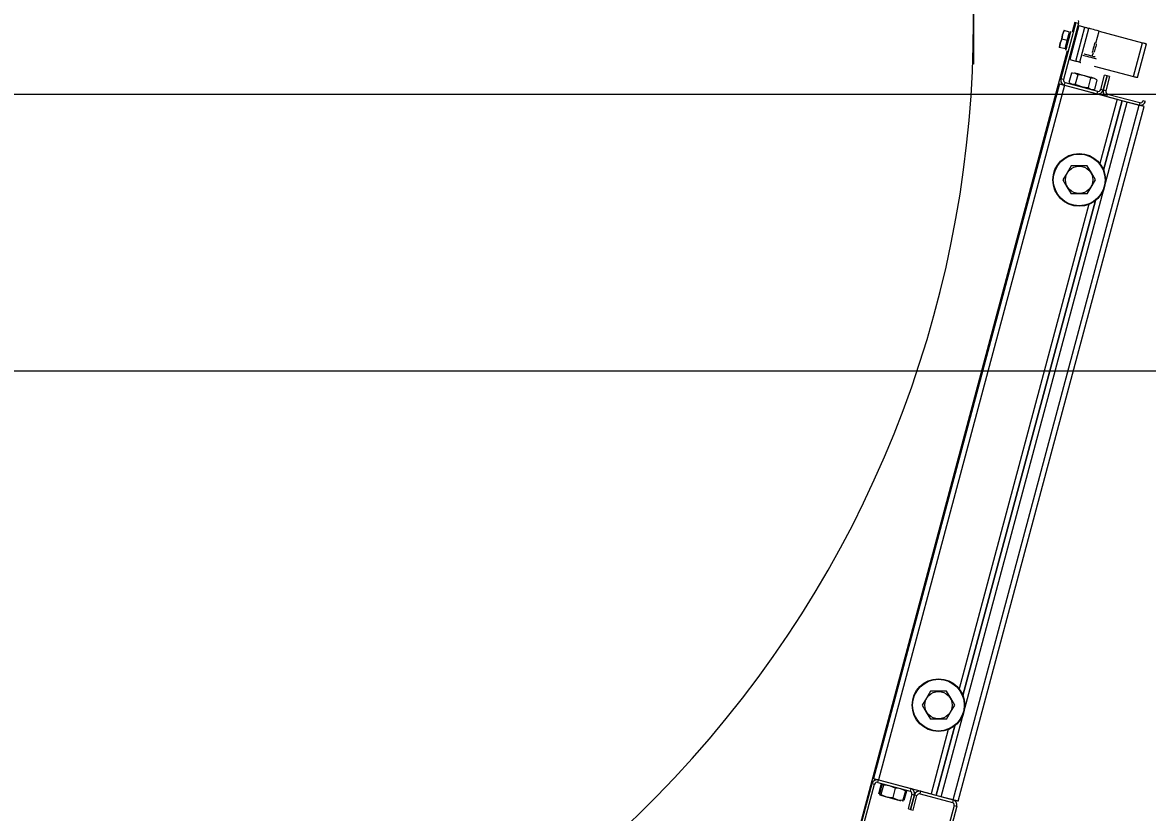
# Model space of a CAD drawing. Extents: x -264222 to -263592, y -1242345 to -1242048.
# Drawn here: x -263872.537 to -263871.928, y -1242241.696 to -1242241.268 of the extents above; entities that cross this region are included whole.
import ezdxf

# ---------------------------------------------------------------- set-up
doc = ezdxf.new("R2010")
doc.units = 0
doc.layers.add('KFA_2D_SITUACIA_DSP', color=7, linetype='Continuous')

msp = doc.modelspace()

# ---------------------------------------------------------------- linework, layer by layer
at = {"layer": 'KFA_2D_SITUACIA_DSP'}
for p, q in [((-263872.02224, -1242241.24516), (-263872.02224, -1242241.29105)), ((-263871.96675, -1242241.26847), (-263871.97491, -1242241.29894)), ((-263871.96537, -1242241.26884), (-263871.97354, -1242241.29931)), ((-263871.96524, -1242241.27016), (-263871.97015, -1242241.28852)), ((-263871.96859, -1242241.27359), (-263871.96712, -1242241.26811)), ((-263871.96675, -1242241.26847), (-263871.96537, -1242241.26884)), ((-263871.96524, -1242241.27016), (-263871.96193, -1242241.27105)), ((-263871.97399, -1242241.27506), (-263871.97438, -1242241.27745)), ((-263871.97438, -1242241.27745), (-263871.974, -1242241.27512)), ((-263871.974, -1242241.27512), (-263871.97315, -1242241.27286)), ((-263871.97315, -1242241.27286), (-263871.97399, -1242241.27506)), ((-263871.97315, -1242241.27286), (-263871.97338, -1242241.2728)), ((-263871.97338, -1242241.2728), (-263871.97336, -1242241.2728)), ((-263871.9702, -1242241.27365), (-263871.97315, -1242241.27286)), ((-263871.97143, -1242241.27824), (-263871.9702, -1242241.27365)), ((-263871.9703, -1242241.27584), (-263871.97062, -1242241.27705)), ((-263871.97002, -1242241.27479), (-263871.9703, -1242241.27584)), ((-263871.9698, -1242241.27399), (-263871.97002, -1242241.27479)), ((-263871.96967, -1242241.27348), (-263871.9698, -1242241.27399)), ((-263871.96962, -1242241.27331), (-263871.96967, -1242241.27348)), ((-263871.96685, -1242241.2894), (-263871.96193, -1242241.27105)), ((-263871.96465, -1242241.28999), (-263871.95973, -1242241.27164)), ((-263871.96193, -1242241.27105), (-263871.9615, -1242241.27116)), ((-263871.9615, -1242241.27116), (-263871.96109, -1242241.27127)), ((-263871.96109, -1242241.27127), (-263871.96071, -1242241.27138)), ((-263871.96071, -1242241.27138), (-263871.96038, -1242241.27147)), ((-263871.96038, -1242241.27147), (-263871.9601, -1242241.27154)), ((-263871.9601, -1242241.27154), (-263871.9599, -1242241.27159)), ((-263871.9599, -1242241.27159), (-263871.95977, -1242241.27163)), ((-263871.95977, -1242241.27163), (-263871.95973, -1242241.27164)), ((-263871.95962, -1242241.27167), (-263871.95973, -1242241.27164)), ((-263871.95931, -1242241.27175), (-263871.95962, -1242241.27167)), ((-263871.9588, -1242241.27189), (-263871.95931, -1242241.27175)), ((-263871.95812, -1242241.27207), (-263871.9588, -1242241.27189)), ((-263871.95728, -1242241.27229), (-263871.95812, -1242241.27207)), ((-263871.95633, -1242241.27255), (-263871.95728, -1242241.27229)), ((-263871.9553, -1242241.27283), (-263871.95633, -1242241.27255)), ((-263871.956, -1242241.27975), (-263871.95422, -1242241.27311)), ((-263871.95422, -1242241.27311), (-263871.9553, -1242241.27283)), ((-263871.95422, -1242241.27311), (-263871.93073, -1242241.27941)), ((-263871.97561, -1242241.28203), (-263871.97583, -1242241.28197)), ((-263871.97583, -1242241.28197), (-263871.97582, -1242241.28198)), ((-263871.97522, -1242241.27965), (-263871.97561, -1242241.28203)), ((-263871.97561, -1242241.28203), (-263871.97523, -1242241.27971)), ((-263871.97266, -1242241.28282), (-263871.97561, -1242241.28203)), ((-263871.97523, -1242241.27971), (-263871.97438, -1242241.27745)), ((-263871.97438, -1242241.27745), (-263871.97522, -1242241.27965)), ((-263871.97143, -1242241.27824), (-263871.97438, -1242241.27745)), ((-263871.97266, -1242241.28282), (-263871.97143, -1242241.27824)), ((-263871.97193, -1242241.28193), (-263871.97214, -1242241.28273)), ((-263871.97165, -1242241.28088), (-263871.97193, -1242241.28193)), ((-263871.97132, -1242241.27967), (-263871.97165, -1242241.28088)), ((-263871.97097, -1242241.27836), (-263871.97132, -1242241.27967)), ((-263871.97062, -1242241.27705), (-263871.97097, -1242241.27836)), ((-263871.95737, -1242241.28252), (-263871.95762, -1242241.28341)), ((-263871.95712, -1242241.28156), (-263871.95737, -1242241.28252)), ((-263871.95688, -1242241.28066), (-263871.95712, -1242241.28156)), ((-263871.95668, -1242241.27993), (-263871.95688, -1242241.28066)), ((-263871.95655, -1242241.27945), (-263871.95668, -1242241.27993)), ((-263871.95651, -1242241.27928), (-263871.95655, -1242241.27945)), ((-263871.95629, -1242241.28229), (-263871.95652, -1242241.28316)), ((-263871.95606, -1242241.28143), (-263871.95629, -1242241.28229)), ((-263871.95586, -1242241.2807), (-263871.95606, -1242241.28143)), ((-263871.95573, -1242241.28021), (-263871.95586, -1242241.2807)), ((-263871.95569, -1242241.28004), (-263871.95573, -1242241.28021)), ((-263871.93565, -1242241.29776), (-263871.93073, -1242241.27941)), ((-263871.93345, -1242241.29835), (-263871.92853, -1242241.28)), ((-263871.93073, -1242241.27941), (-263871.9303, -1242241.27952)), ((-263871.9303, -1242241.27952), (-263871.92989, -1242241.27963)), ((-263871.92989, -1242241.27963), (-263871.92951, -1242241.27974)), ((-263871.92951, -1242241.27974), (-263871.92918, -1242241.27983)), ((-263871.92918, -1242241.27983), (-263871.9289, -1242241.2799)), ((-263871.9289, -1242241.2799), (-263871.9287, -1242241.27995)), ((-263871.9287, -1242241.27995), (-263871.92857, -1242241.27999)), ((-263871.92857, -1242241.27999), (-263871.92853, -1242241.28)), ((-263872.08784, -1242241.71864), (-263871.97129, -1242241.28368)), ((-263871.97228, -1242241.28323), (-263871.97233, -1242241.28341)), ((-263871.97214, -1242241.28273), (-263871.97228, -1242241.28323)), ((-263871.97015, -1242241.28852), (-263871.96685, -1242241.2894)), ((-263871.96312, -1242241.28612), (-263871.96298, -1242241.28616)), ((-263871.96298, -1242241.28616), (-263871.96253, -1242241.28628)), ((-263871.96253, -1242241.28628), (-263871.9618, -1242241.28647)), ((-263871.96224, -1242241.28562), (-263871.96225, -1242241.28561)), ((-263871.96204, -1242241.28567), (-263871.96224, -1242241.28562)), ((-263871.96154, -1242241.2858), (-263871.96204, -1242241.28567)), ((-263871.9618, -1242241.28647), (-263871.96087, -1242241.28672)), ((-263871.96079, -1242241.286), (-263871.96154, -1242241.2858)), ((-263871.96087, -1242241.28672), (-263871.95981, -1242241.28701)), ((-263871.95988, -1242241.28625), (-263871.96079, -1242241.286)), ((-263871.9589, -1242241.28651), (-263871.95988, -1242241.28625)), ((-263871.95981, -1242241.28701), (-263871.95871, -1242241.2873)), ((-263871.95796, -1242241.28676), (-263871.9589, -1242241.28651)), ((-263871.95871, -1242241.2873), (-263871.95769, -1242241.28757)), ((-263871.95794, -1242241.28462), (-263871.95798, -1242241.28479)), ((-263871.95716, -1242241.28698), (-263871.95796, -1242241.28676)), ((-263871.95781, -1242241.28415), (-263871.95794, -1242241.28462)), ((-263871.95789, -1242241.28678), (-263871.95731, -1242241.28464)), ((-263871.95762, -1242241.28341), (-263871.95781, -1242241.28415)), ((-263871.95769, -1242241.28757), (-263871.95682, -1242241.28781)), ((-263871.95659, -1242241.28713), (-263871.95716, -1242241.28698)), ((-263871.95685, -1242241.28438), (-263871.9569, -1242241.28455)), ((-263871.95672, -1242241.28389), (-263871.95685, -1242241.28438)), ((-263871.95682, -1242241.28781), (-263871.95618, -1242241.28798)), ((-263871.95652, -1242241.28316), (-263871.95672, -1242241.28389)), ((-263871.95631, -1242241.28721), (-263871.95659, -1242241.28713)), ((-263871.95628, -1242241.28721), (-263871.95631, -1242241.28721)), ((-263871.95618, -1242241.28798), (-263871.95583, -1242241.28807)), ((-263871.95583, -1242241.28807), (-263871.95578, -1242241.28809)), ((-263871.96642, -1242241.28952), (-263871.96685, -1242241.2894)), ((-263871.96601, -1242241.28963), (-263871.96642, -1242241.28952)), ((-263871.96563, -1242241.28973), (-263871.96601, -1242241.28963)), ((-263871.96529, -1242241.28982), (-263871.96563, -1242241.28973)), ((-263871.96502, -1242241.28989), (-263871.96529, -1242241.28982)), ((-263871.96482, -1242241.28995), (-263871.96502, -1242241.28989)), ((-263871.96469, -1242241.28998), (-263871.96482, -1242241.28995)), ((-263871.96465, -1242241.28999), (-263871.96469, -1242241.28998)), ((-263871.96465, -1242241.28999), (-263871.96454, -1242241.29002)), ((-263871.96454, -1242241.29002), (-263871.96423, -1242241.2901)), ((-263871.96423, -1242241.2901), (-263871.96419, -1242241.29011)), ((-263871.95685, -1242241.29208), (-263871.93565, -1242241.29776)), ((-263871.97354, -1242241.29931), (-263871.97491, -1242241.29894)), ((-263871.96918, -1242241.29587), (-263871.97055, -1242241.30098)), ((-263871.96859, -1242241.29583), (-263871.96918, -1242241.29587)), ((-263871.96706, -1242241.29605), (-263871.96859, -1242241.29583)), ((-263871.96762, -1242241.29568), (-263871.96761, -1242241.29568)), ((-263871.96761, -1242241.29568), (-263871.96736, -1242241.29575)), ((-263871.96736, -1242241.29575), (-263871.96677, -1242241.29591)), ((-263871.96574, -1242241.29679), (-263871.9671, -1242241.3019)), ((-263871.96574, -1242241.29679), (-263871.96706, -1242241.29605)), ((-263871.96677, -1242241.29591), (-263871.96589, -1242241.29614)), ((-263871.96589, -1242241.29614), (-263871.96478, -1242241.29644)), ((-263871.96481, -1242241.29687), (-263871.96574, -1242241.29679)), ((-263871.96204, -1242241.29739), (-263871.96481, -1242241.29687)), ((-263871.96478, -1242241.29644), (-263871.9635, -1242241.29678)), ((-263871.9635, -1242241.29678), (-263871.96214, -1242241.29715)), ((-263871.96214, -1242241.29715), (-263871.96078, -1242241.29752)), ((-263871.95948, -1242241.29834), (-263871.96204, -1242241.29739)), ((-263871.96078, -1242241.29752), (-263871.9595, -1242241.29786)), ((-263871.95885, -1242241.29864), (-263871.96022, -1242241.30375)), ((-263871.9595, -1242241.29786), (-263871.95839, -1242241.29816)), ((-263871.95885, -1242241.29864), (-263871.95948, -1242241.29834)), ((-263871.95826, -1242241.29859), (-263871.95885, -1242241.29864)), ((-263871.95839, -1242241.29816), (-263871.95751, -1242241.29839)), ((-263871.95673, -1242241.29882), (-263871.95826, -1242241.29859)), ((-263871.95751, -1242241.29839), (-263871.95693, -1242241.29855)), ((-263871.95693, -1242241.29855), (-263871.95667, -1242241.29862)), ((-263871.95541, -1242241.29956), (-263871.95677, -1242241.30467)), ((-263871.95541, -1242241.29956), (-263871.95673, -1242241.29882)), ((-263871.95667, -1242241.29862), (-263871.95666, -1242241.29862)), ((-263871.95335, -1242241.30472), (-263871.95126, -1242241.29692)), ((-263871.95197, -1242241.30509), (-263871.94988, -1242241.29729)), ((-263871.94988, -1242241.29729), (-263871.95197, -1242241.30509)), ((-263871.94988, -1242241.29729), (-263871.95126, -1242241.29692)), ((-263871.94851, -1242241.29766), (-263871.9506, -1242241.30546)), ((-263871.94851, -1242241.29766), (-263871.94988, -1242241.29729)), ((-263871.93522, -1242241.29788), (-263871.93565, -1242241.29776)), ((-263871.93481, -1242241.29799), (-263871.93522, -1242241.29788)), ((-263871.93443, -1242241.29809), (-263871.93481, -1242241.29799)), ((-263871.93409, -1242241.29818), (-263871.93443, -1242241.29809)), ((-263871.93382, -1242241.29825), (-263871.93409, -1242241.29818)), ((-263871.93362, -1242241.29831), (-263871.93382, -1242241.29825)), ((-263871.93349, -1242241.29834), (-263871.93362, -1242241.29831)), ((-263871.93345, -1242241.29835), (-263871.93349, -1242241.29834)), ((-263871.97565, -1242241.30169), (-263872.07646, -1242241.67792)), ((-263871.9729, -1242241.30243), (-263872.07371, -1242241.67866)), ((-263871.97565, -1242241.30169), (-263871.9756, -1242241.30171)), ((-263871.9756, -1242241.30171), (-263871.97544, -1242241.30175)), ((-263871.97544, -1242241.30175), (-263871.97519, -1242241.30182)), ((-263871.97519, -1242241.30182), (-263871.97485, -1242241.30191)), ((-263871.97485, -1242241.30191), (-263871.97443, -1242241.30202)), ((-263871.97443, -1242241.30202), (-263871.97395, -1242241.30215)), ((-263871.97395, -1242241.30215), (-263871.97344, -1242241.30229)), ((-263871.97344, -1242241.30229), (-263871.9729, -1242241.30243)), ((-263871.9729, -1242241.30243), (-263871.97253, -1242241.30105)), ((-263871.9729, -1242241.30243), (-263871.94445, -1242241.31005)), ((-263871.9729, -1242241.30243), (-263871.95546, -1242241.3071)), ((-263871.97253, -1242241.30105), (-263871.9551, -1242241.30573)), ((-263871.97055, -1242241.30098), (-263871.96922, -1242241.30172)), ((-263871.96922, -1242241.30172), (-263871.9677, -1242241.30195)), ((-263871.9677, -1242241.30195), (-263871.9671, -1242241.3019)), ((-263871.9671, -1242241.3019), (-263871.96627, -1242241.3023)), ((-263871.96627, -1242241.3023), (-263871.96369, -1242241.30322)), ((-263871.96369, -1242241.30322), (-263871.96091, -1242241.30369)), ((-263871.96091, -1242241.30369), (-263871.96022, -1242241.30375)), ((-263871.96022, -1242241.30375), (-263871.95889, -1242241.30449)), ((-263871.95889, -1242241.30449), (-263871.95736, -1242241.30471)), ((-263871.95736, -1242241.30471), (-263871.95677, -1242241.30467)), ((-263871.9551, -1242241.30573), (-263871.95546, -1242241.3071)), ((-263871.95197, -1242241.30509), (-263871.95335, -1242241.30472)), ((-263871.9506, -1242241.30546), (-263871.95197, -1242241.30509)), ((-263894.58097, -1242241.30722), (-263809.35462, -1242241.30722)), ((-263872.03976, -1242241.68776), (-263871.93895, -1242241.31153)), ((-263871.94445, -1242241.31005), (-263871.9538, -1242241.34492)), ((-263871.9417, -1242241.31079), (-263871.95178, -1242241.34841)), ((-263871.95178, -1242241.34841), (-263871.9417, -1242241.31079)), ((-263871.94996, -1242241.30858), (-263871.94959, -1242241.3072)), ((-263871.94996, -1242241.30858), (-263871.93252, -1242241.31325)), ((-263871.94959, -1242241.3072), (-263871.93215, -1242241.31187)), ((-263871.93252, -1242241.31325), (-263871.93895, -1242241.31153)), ((-263871.93215, -1242241.31187), (-263871.93252, -1242241.31325)), ((-263871.92903, -1242241.31123), (-263871.93041, -1242241.31087)), ((-263872.03333, -1242241.68948), (-263871.93252, -1242241.31325)), ((-263872.03058, -1242241.69022), (-263871.92977, -1242241.31399)), ((-263871.93199, -1242241.31339), (-263871.93252, -1242241.31325)), ((-263871.93147, -1242241.31353), (-263871.93199, -1242241.31339)), ((-263871.93099, -1242241.31366), (-263871.93147, -1242241.31353)), ((-263871.93058, -1242241.31377), (-263871.93099, -1242241.31366)), ((-263871.93023, -1242241.31386), (-263871.93058, -1242241.31377)), ((-263871.92998, -1242241.31393), (-263871.93023, -1242241.31386)), ((-263871.92982, -1242241.31397), (-263871.92998, -1242241.31393)), ((-263871.92977, -1242241.31399), (-263871.92982, -1242241.31397)), ((-263871.96939, -1242241.34612), (-263871.97156, -1242241.34987)), ((-263871.96829, -1242241.34612), (-263871.96939, -1242241.34612)), ((-263871.96441, -1242241.34612), (-263871.96829, -1242241.34612)), ((-263871.96062, -1242241.34612), (-263871.96441, -1242241.34612)), ((-263871.95839, -1242241.34998), (-263871.96062, -1242241.34612)), ((-263871.97156, -1242241.34987), (-263871.97378, -1242241.35372)), ((-263871.97378, -1242241.35372), (-263871.97162, -1242241.35747)), ((-263871.95845, -1242241.35758), (-263871.95623, -1242241.35372)), ((-263871.95623, -1242241.35372), (-263871.95839, -1242241.34998)), ((-263871.97162, -1242241.35747), (-263871.96939, -1242241.36132)), ((-263871.96829, -1242241.36132), (-263871.96939, -1242241.36132)), ((-263871.96441, -1242241.36132), (-263871.96829, -1242241.36132)), ((-263871.96062, -1242241.36132), (-263871.96441, -1242241.36132)), ((-263871.96062, -1242241.36132), (-263871.95845, -1242241.35758)), ((-263871.9597, -1242241.36695), (-263872.03002, -1242241.62939)), ((-263871.95621, -1242241.36493), (-263872.028, -1242241.63288)), ((-263872.028, -1242241.63288), (-263871.95621, -1242241.36493)), ((-263872.04778, -1242241.63433), (-263872.05, -1242241.63819)), ((-263872.04562, -1242241.63059), (-263872.04778, -1242241.63433)), ((-263872.04451, -1242241.63059), (-263872.04562, -1242241.63059)), ((-263872.04063, -1242241.63059), (-263872.04451, -1242241.63059)), ((-263872.03684, -1242241.63059), (-263872.04063, -1242241.63059)), ((-263872.03461, -1242241.63444), (-263872.03684, -1242241.63059)), ((-263872.03245, -1242241.63819), (-263872.03461, -1242241.63444)), ((-263872.05, -1242241.63819), (-263872.04784, -1242241.64193)), ((-263872.04784, -1242241.64193), (-263872.04562, -1242241.64579)), ((-263872.03684, -1242241.64579), (-263872.03468, -1242241.64204)), ((-263872.03468, -1242241.64204), (-263872.03245, -1242241.63819)), ((-263872.04451, -1242241.64579), (-263872.04562, -1242241.64579)), ((-263872.04063, -1242241.64579), (-263872.04451, -1242241.64579)), ((-263872.03684, -1242241.64579), (-263872.04063, -1242241.64579)), ((-263872.03592, -1242241.65141), (-263872.04526, -1242241.68628)), ((-263872.03243, -1242241.6494), (-263872.04251, -1242241.68702)), ((-263872.04251, -1242241.68702), (-263872.03243, -1242241.6494)), ((-263872.07646, -1242241.67792), (-263872.07641, -1242241.67794)), ((-263872.07641, -1242241.67794), (-263872.07625, -1242241.67798)), ((-263872.07625, -1242241.67798), (-263872.076, -1242241.67805)), ((-263872.076, -1242241.67805), (-263872.07566, -1242241.67814)), ((-263872.07566, -1242241.67814), (-263872.07524, -1242241.67825)), ((-263872.07524, -1242241.67825), (-263872.07476, -1242241.67838)), ((-263872.07476, -1242241.67838), (-263872.07425, -1242241.67851)), ((-263872.07425, -1242241.67851), (-263872.07371, -1242241.67866)), ((-263872.07408, -1242241.68004), (-263872.07371, -1242241.67866)), ((-263872.07371, -1242241.67866), (-263872.04526, -1242241.68628)), ((-263872.07371, -1242241.67866), (-263872.05627, -1242241.68333)), ((-263872.10031, -1242241.76693), (-263872.0772, -1242241.68067)), ((-263872.09894, -1242241.7673), (-263872.07582, -1242241.68104)), ((-263872.0772, -1242241.68067), (-263872.07582, -1242241.68104)), ((-263872.07408, -1242241.68004), (-263872.05664, -1242241.68471)), ((-263872.0724, -1242241.68109), (-263872.07377, -1242241.6862)), ((-263872.07186, -1242241.68124), (-263872.07323, -1242241.68634)), ((-263872.07181, -1242241.68105), (-263872.0724, -1242241.68109)), ((-263872.071, -1242241.68147), (-263872.07237, -1242241.68657)), ((-263872.07167, -1242241.68108), (-263872.07186, -1242241.68124)), ((-263872.07162, -1242241.68107), (-263872.07181, -1242241.68105)), ((-263872.07126, -1242241.68101), (-263872.07167, -1242241.68108)), ((-263872.071, -1242241.68147), (-263872.07126, -1242241.68101)), ((-263872.06996, -1242241.68154), (-263872.071, -1242241.68147)), ((-263872.06719, -1242241.6821), (-263872.06996, -1242241.68154)), ((-263872.06466, -1242241.68317), (-263872.06719, -1242241.6821)), ((-263872.06466, -1242241.68317), (-263872.06603, -1242241.68827)), ((-263872.06391, -1242241.6832), (-263872.06466, -1242241.68317)), ((-263872.06169, -1242241.68356), (-263872.06391, -1242241.6832)), ((-263872.05966, -1242241.68437), (-263872.06169, -1242241.68356)), ((-263872.05917, -1242241.68464), (-263872.06054, -1242241.68974)), ((-263872.05917, -1242241.68464), (-263872.05966, -1242241.68437)), ((-263872.05943, -1242241.68427), (-263872.05925, -1242241.68441)), ((-263872.05925, -1242241.68441), (-263872.05917, -1242241.68464)), ((-263872.05627, -1242241.68333), (-263872.05664, -1242241.68471)), ((-263872.07323, -1242241.68634), (-263872.07297, -1242241.6868)), ((-263872.07297, -1242241.6868), (-263872.07256, -1242241.68673)), ((-263872.07256, -1242241.68673), (-263872.07237, -1242241.68657)), ((-263872.07251, -1242241.68714), (-263872.07252, -1242241.68714)), ((-263872.07232, -1242241.6872), (-263872.07251, -1242241.68714)), ((-263872.07237, -1242241.68657), (-263872.06984, -1242241.68764)), ((-263872.07179, -1242241.68734), (-263872.07232, -1242241.6872)), ((-263872.07096, -1242241.68756), (-263872.07179, -1242241.68734)), ((-263872.06988, -1242241.68785), (-263872.07096, -1242241.68756)), ((-263872.06863, -1242241.68818), (-263872.06988, -1242241.68785)), ((-263872.06984, -1242241.68764), (-263872.06707, -1242241.6882)), ((-263872.06727, -1242241.68855), (-263872.06863, -1242241.68818)), ((-263872.0659, -1242241.68891), (-263872.06727, -1242241.68855)), ((-263872.06707, -1242241.6882), (-263872.06603, -1242241.68827)), ((-263872.06603, -1242241.68827), (-263872.06537, -1242241.68862)), ((-263872.0646, -1242241.68926), (-263872.0659, -1242241.68891)), ((-263872.06537, -1242241.68862), (-263872.06332, -1242241.6894)), ((-263872.06346, -1242241.68957), (-263872.0646, -1242241.68926)), ((-263872.06253, -1242241.68982), (-263872.06346, -1242241.68957)), ((-263872.06332, -1242241.6894), (-263872.06109, -1242241.68973)), ((-263872.0619, -1242241.68999), (-263872.06253, -1242241.68982)), ((-263872.06158, -1242241.69007), (-263872.0619, -1242241.68999)), ((-263872.06155, -1242241.69008), (-263872.06158, -1242241.69007)), ((-263872.06109, -1242241.68973), (-263872.06054, -1242241.68974)), ((-263872.0608, -1242241.6899), (-263872.06058, -1242241.68993)), ((-263872.06058, -1242241.68993), (-263872.05999, -1242241.68989)), ((-263872.05862, -1242241.68478), (-263872.05999, -1242241.68989)), ((-263872.05564, -1242241.68645), (-263872.05773, -1242241.69425)), ((-263872.05426, -1242241.68682), (-263872.05635, -1242241.69462)), ((-263872.05635, -1242241.69462), (-263872.05426, -1242241.68682)), ((-263872.05564, -1242241.68645), (-263872.05426, -1242241.68682)), ((-263872.05497, -1242241.69499), (-263872.05288, -1242241.68719)), ((-263872.05426, -1242241.68682), (-263872.05288, -1242241.68719)), ((-263872.05114, -1242241.68618), (-263872.05077, -1242241.68481)), ((-263872.05114, -1242241.68618), (-263872.0337, -1242241.69085)), ((-263872.05077, -1242241.68481), (-263872.03333, -1242241.68948)), ((-263872.03333, -1242241.68948), (-263872.03976, -1242241.68776)), ((-263872.03333, -1242241.68948), (-263872.0337, -1242241.69085)), ((-263872.0328, -1242241.68962), (-263872.03333, -1242241.68948)), ((-263872.03228, -1242241.68976), (-263872.0328, -1242241.68962)), ((-263872.0318, -1242241.68989), (-263872.03228, -1242241.68976)), ((-263872.03139, -1242241.69), (-263872.0318, -1242241.68989)), ((-263872.03104, -1242241.69009), (-263872.03139, -1242241.69)), ((-263872.03079, -1242241.69016), (-263872.03104, -1242241.69009)), ((-263872.03063, -1242241.6902), (-263872.03079, -1242241.69016)), ((-263872.03058, -1242241.69022), (-263872.03063, -1242241.6902)), ((-263872.05773, -1242241.69425), (-263872.05635, -1242241.69462)), ((-263872.05635, -1242241.69462), (-263872.05497, -1242241.69499)), ((-263872.03269, -1242241.6926), (-263872.05581, -1242241.77886)), ((-263872.03132, -1242241.69297), (-263872.05443, -1242241.77923)), ((-263872.03269, -1242241.6926), (-263872.03132, -1242241.69297))]:
    msp.add_line(p, q, dxfattribs=at)
msp.add_lwpolyline([(-263794.89279, -1242227.38224), (-263808.96779, -1242241.45724), (-263894.96779, -1242241.45724), (-263909.04279, -1242227.38224), (-263909.04279, -1242196.33267), (-263914.14284, -1242196.33267), (-263914.14284, -1242132.43267), (-263909.04279, -1242132.43267), (-263909.04279, -1242101.38223), (-263894.96779, -1242087.30724), (-263808.96779, -1242087.30724), (-263794.89279, -1242101.38223), (-263794.89279, -1242227.38224)], dxfattribs=at)
for centre, radius in [((-263871.96501, -1242241.35372), 0.01425), ((-263871.96501, -1242241.35372), 0.01401), ((-263871.96501, -1242241.35372), 0.00739), ((-263872.04123, -1242241.63819), 0.01425), ((-263872.04123, -1242241.63819), 0.01401), ((-263872.04123, -1242241.63819), 0.00739)]:
    msp.add_circle(centre, radius, dxfattribs=at)
for centre, radius, start, end in [((-263872.62074, -1242241.26811), 0.5985, 234.56502, 125.43498), ((-263871.96813, -1242241.26811), 0.00285, 344.99999, 15.00001), ((-263871.97046, -1242241.27462), 0.000475, 344.99999, 75), ((-263871.9724, -1242241.28185), 0.000475, 255, 344.99999), ((-263871.97216, -1242241.29968), 0.00285, 164.99999, 255), ((-263871.97216, -1242241.29968), 0.00143, 164.99999, 255), ((-263871.95473, -1242241.30435), 0.00285, 255, 344.99999), ((-263871.95473, -1242241.30435), 0.00143, 255, 344.99999), ((-263871.94922, -1242241.30582), 0.00285, 164.99999, 255), ((-263871.94922, -1242241.30582), 0.00143, 164.99999, 255), ((-263871.93179, -1242241.3105), 0.00285, 255, 344.99999), ((-263871.93179, -1242241.3105), 0.00142, 255, 344.99999), ((-263872.07445, -1242241.68141), 0.00285, 75, 164.99999), ((-263872.07445, -1242241.68141), 0.00143, 75, 164.99999), ((-263872.05701, -1242241.68608), 0.00143, 344.99999, 75), ((-263872.05701, -1242241.68608), 0.00285, 344.99999, 75), ((-263872.05151, -1242241.68756), 0.00285, 75, 164.99999), ((-263872.05151, -1242241.68756), 0.00143, 75, 164.99999), ((-263872.03407, -1242241.69223), 0.00143, 344.99999, 75), ((-263872.03407, -1242241.69223), 0.00285, 344.99999, 75)]:
    msp.add_arc(centre, radius, start, end, dxfattribs=at)

doc.saveas('drawing.dxf')
